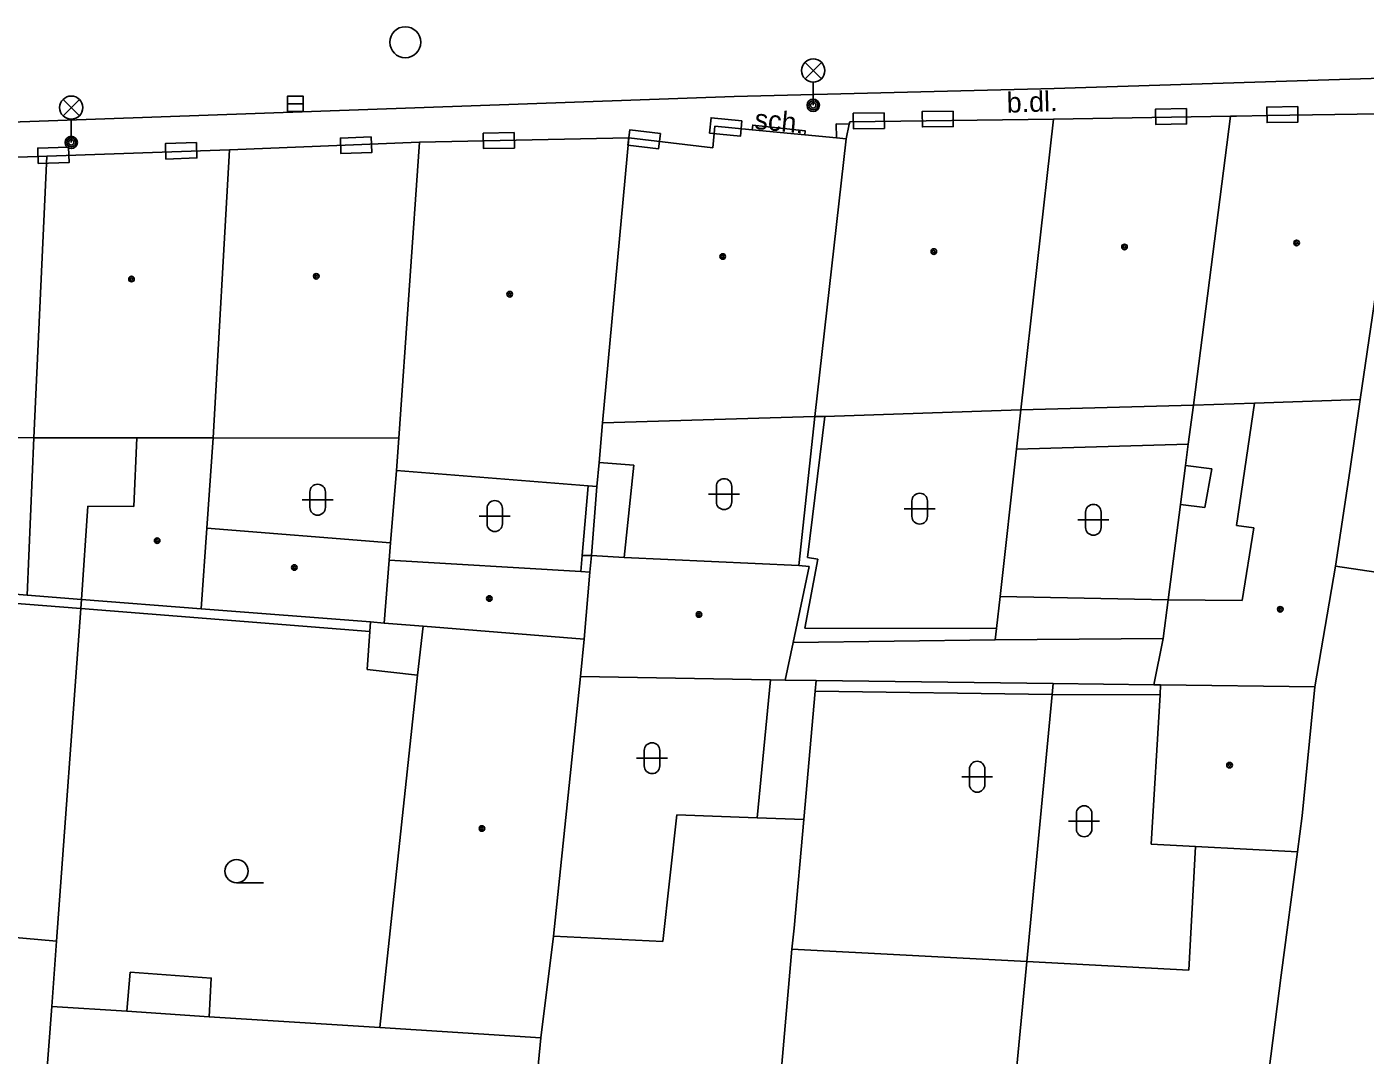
# Model space of a CAD drawing. Extents: x -596229 to -595156, y -1161237 to -1159376.
# Drawn here: x -595542.77 to -595499.46, y -1160916.41 to -1160883.15 of the extents above; entities that cross this region are included whole.
import ezdxf

# ---------------------------------------------------------------- set-up
doc = ezdxf.new("R2010")
doc.units = 0
for name, color, linetype in [('DOP - kresba z DSPS bez souradnic', 7, 'Continuous'), ('DOP - rozhrani ploch obecne', 7, 'Continuous'), ('Level 24', 7, 'Continuous'), ('Level 27', 7, 'Continuous'), ('Level 33', 7, 'Continuous'), ('Level 36', 7, 'Continuous'), ('Level 39', 7, 'Continuous'), ('TM - budovy zdene_ betonove - VP', 7, 'Continuous'), ('TM - komunikace - VP', 7, 'Continuous'), ('TM - plot zdeny_ ohradni zed - VP', 7, 'Continuous'), ('TM - popis povrchu', 7, 'Continuous'), ('TM - poznamka', 7, 'Continuous'), ('TM - rozhrani ploch obecne - VP', 7, 'Continuous'), ('TM - schody - VP', 7, 'Continuous'), ('TM - vstup do budovy - zdene_ betonove', 7, 'Continuous')]:
    doc.layers.add(name, color=color, linetype=linetype)

msp = doc.modelspace()

# ---------------------------------------------------------------- linework, layer by layer
at = {"layer": 'DOP - kresba z DSPS bez souradnic'}
for points in [[(-595516.95, -1160895.75), (-595517.51, -1160900.31)], [(-595510.74, -1160896.81), (-595505.19, -1160896.65)], [(-595524.25, -1160897.24), (-595523.13, -1160897.33)], [(-595523.13, -1160897.33), (-595523.44, -1160900.31)], [(-595505.28, -1160897.34), (-595504.42, -1160897.45)], [(-595504.42, -1160897.45), (-595504.65, -1160898.7)], [(-595524.8, -1160900.25), (-595524.6, -1160898)], [(-595504.65, -1160898.7), (-595505.44, -1160898.6)], [(-595524.84, -1160900.77), (-595524.8, -1160900.25)], [(-595524.8, -1160900.25), (-595524.5, -1160900.25)], [(-595517.17, -1160900.37), (-595517.59, -1160902.6)], [(-595517.51, -1160900.31), (-595517.17, -1160900.37)], [(-595541.02, -1160901.96), (-595544.61, -1160901.68)], [(-595511.27, -1160901.58), (-595505.84, -1160901.68)], [(-595531.67, -1160902.71), (-595541.02, -1160901.96)], [(-595531.65, -1160902.4), (-595531.67, -1160902.71)], [(-595531.67, -1160902.71), (-595531.75, -1160903.94)], [(-595517.59, -1160902.6), (-595511.39, -1160902.61)], [(-595531.75, -1160903.94), (-595530.12, -1160904.12)], [(-595519.14, -1160908.73), (-595518.7, -1160904.27)], [(-595517.26, -1160904.64), (-595509.59, -1160904.75)], [(-595509.59, -1160904.75), (-595506.1, -1160904.76)]]:
    msp.add_lwpolyline(points, dxfattribs=at)
at = {"layer": 'DOP - rozhrani ploch obecne'}
for points in [[(-595510.6, -1160895.54), (-595510.74, -1160896.81)], [(-595505.02, -1160895.39), (-595505.19, -1160896.65)], [(-595517.27, -1160895.76), (-595517.79, -1160900.57)], [(-595510.74, -1160896.81), (-595511.27, -1160901.58)], [(-595505.19, -1160896.65), (-595505.28, -1160897.34)], [(-595505.28, -1160897.34), (-595505.44, -1160898.6)], [(-595524.32, -1160898.02), (-595524.5, -1160900.25)], [(-595505.44, -1160898.6), (-595505.84, -1160901.68)], [(-595541, -1160901.67), (-595542.75, -1160901.53)], [(-595541.02, -1160901.96), (-595541, -1160901.67)], [(-595511.27, -1160901.58), (-595511.39, -1160902.61)], [(-595541.81, -1160912.72), (-595541.02, -1160901.96)], [(-595511.43, -1160902.98), (-595517.97, -1160903.06)], [(-595511.39, -1160902.61), (-595511.43, -1160902.98)], [(-595506, -1160902.94), (-595511.43, -1160902.98)], [(-595518.23, -1160904.28), (-595517.23, -1160904.29)], [(-595517.26, -1160904.64), (-595517.63, -1160908.79)], [(-595517.23, -1160904.29), (-595517.26, -1160904.64)], [(-595509.56, -1160904.39), (-595517.23, -1160904.29)], [(-595509.59, -1160904.75), (-595509.56, -1160904.39)], [(-595506.3, -1160904.43), (-595509.56, -1160904.39)], [(-595510.41, -1160913.38), (-595509.59, -1160904.75)]]:
    msp.add_lwpolyline(points, dxfattribs=at)
at = {"layer": 'Level 24'}
for points in [[(-595519.63, -1160886.19), (-595520.625, -1160886.092), (-595520.674, -1160886.589), (-595519.679, -1160886.688)], [(-595515.025, -1160885.935), (-595516.025, -1160885.947), (-595516.019, -1160886.447), (-595515.019, -1160886.435)], [(-595512.796, -1160885.876), (-595513.796, -1160885.888), (-595513.79, -1160886.388), (-595512.79, -1160886.376)], [(-595505.246, -1160885.792), (-595506.246, -1160885.81), (-595506.237, -1160886.31), (-595505.238, -1160886.292)], [(-595501.646, -1160885.733), (-595502.646, -1160885.749), (-595502.638, -1160886.249), (-595501.638, -1160886.233)], [(-595522.267, -1160886.601), (-595523.26, -1160886.484), (-595523.319, -1160886.98), (-595522.326, -1160887.097)], [(-595537.281, -1160886.894), (-595538.28, -1160886.928), (-595538.263, -1160887.428), (-595537.264, -1160887.394)], [(-595531.622, -1160886.711), (-595532.622, -1160886.752), (-595532.601, -1160887.251), (-595531.602, -1160887.211)], [(-595526.997, -1160886.571), (-595527.997, -1160886.591), (-595527.987, -1160887.091), (-595526.987, -1160887.071)], [(-595542.398, -1160887.574), (-595541.399, -1160887.541), (-595541.416, -1160887.041), (-595542.415, -1160887.075)]]:
    msp.add_lwpolyline(points, close=True, dxfattribs=at)
at = {"layer": 'Level 27'}
msp.add_line((-595534.33, -1160885.64), (-595533.83, -1160885.64), dxfattribs=at)
msp.add_lwpolyline([(-595534.33, -1160885.89), (-595533.83, -1160885.89), (-595533.83, -1160885.39), (-595534.33, -1160885.39)], close=True, dxfattribs=at)
msp.add_circle((-595530.52, -1160883.65), 0.5, dxfattribs=at)
at = {"layer": 'Level 33'}
for p, q in [((-595517.585, -1160884.83), (-595517.055, -1160884.3)), ((-595517.585, -1160884.3), (-595517.055, -1160884.83)), ((-595517.32, -1160884.94), (-595517.32, -1160885.69)), ((-595541.595, -1160886.03), (-595541.065, -1160885.5)), ((-595541.595, -1160885.5), (-595541.065, -1160886.03)), ((-595541.33, -1160886.14), (-595541.33, -1160886.89))]:
    msp.add_line(p, q, dxfattribs=at)
for centre, radius in [((-595517.32, -1160884.565), 0.375), ((-595541.33, -1160885.765), 0.375), ((-595517.32, -1160885.69), 0.2), ((-595517.32, -1160885.69), 0.145), ((-595517.32, -1160885.69), 0.0876), ((-595541.33, -1160886.89), 0.2), ((-595541.33, -1160886.89), 0.145), ((-595541.33, -1160886.89), 0.0876)]:
    msp.add_circle(centre, radius, dxfattribs=at)
at = {"layer": 'Level 36'}
for p, q in [((-595533.606, -1160898.196), (-595533.606, -1160898.696)), ((-595533.106, -1160898.196), (-595533.106, -1160898.696)), ((-595520.456, -1160898.016), (-595520.456, -1160898.516)), ((-595519.956, -1160898.016), (-595519.956, -1160898.516)), ((-595533.856, -1160898.446), (-595532.856, -1160898.446)), ((-595520.706, -1160898.266), (-595519.706, -1160898.266)), ((-595514.126, -1160898.486), (-595514.126, -1160898.986)), ((-595513.626, -1160898.486), (-595513.626, -1160898.986)), ((-595528.126, -1160898.976), (-595527.126, -1160898.976)), ((-595527.876, -1160898.726), (-595527.876, -1160899.226)), ((-595527.376, -1160898.726), (-595527.376, -1160899.226)), ((-595514.376, -1160898.736), (-595513.376, -1160898.736)), ((-595508.506, -1160898.846), (-595508.506, -1160899.346)), ((-595508.006, -1160898.846), (-595508.006, -1160899.346)), ((-595508.756, -1160899.096), (-595507.756, -1160899.096)), ((-595523.036, -1160906.806), (-595522.036, -1160906.806)), ((-595522.786, -1160906.556), (-595522.786, -1160907.056)), ((-595522.286, -1160906.556), (-595522.286, -1160907.056)), ((-595512.266, -1160907.156), (-595512.266, -1160907.656)), ((-595511.766, -1160907.156), (-595511.766, -1160907.656)), ((-595512.516, -1160907.406), (-595511.516, -1160907.406)), ((-595508.806, -1160908.596), (-595508.806, -1160909.096)), ((-595508.306, -1160908.596), (-595508.306, -1160909.096)), ((-595509.056, -1160908.846), (-595508.056, -1160908.846)), ((-595535.98, -1160910.835), (-595535.105, -1160910.835))]:
    msp.add_line(p, q, dxfattribs=at)
msp.add_circle((-595535.98, -1160910.46), 0.375, dxfattribs=at)
for centre, start, end in [((-595520.206, -1160898.016), 0, 180), ((-595533.356, -1160898.196), 0, 180), ((-595527.626, -1160898.726), 0, 180), ((-595520.206, -1160898.516), 180, 0), ((-595513.876, -1160898.486), 0, 180), ((-595508.256, -1160898.846), 0, 180), ((-595533.356, -1160898.696), 180, 0), ((-595513.876, -1160898.986), 180, 0), ((-595527.626, -1160899.226), 180, 0), ((-595508.256, -1160899.346), 180, 0), ((-595522.536, -1160906.556), 0, 180), ((-595522.536, -1160907.056), 180, 0), ((-595512.016, -1160907.156), 0, 180), ((-595512.016, -1160907.656), 180, 0), ((-595508.556, -1160908.596), 0, 180), ((-595508.556, -1160909.096), 180, 0)]:
    msp.add_arc(centre, 0.25, start, end, dxfattribs=at)
at = {"layer": 'Level 39'}
for centre, radius in [((-595513.42, -1160890.42), 0.09), ((-595513.42, -1160890.42), 0.0398), ((-595507.25, -1160890.27), 0.09), ((-595507.25, -1160890.27), 0.0398), ((-595501.68, -1160890.14), 0.09), ((-595501.68, -1160890.14), 0.0398), ((-595520.25, -1160890.58), 0.09), ((-595520.25, -1160890.58), 0.0398), ((-595539.38, -1160891.31), 0.09), ((-595539.38, -1160891.31), 0.0398), ((-595533.4, -1160891.22), 0.09), ((-595533.4, -1160891.22), 0.0398), ((-595527.14, -1160891.8), 0.09), ((-595527.14, -1160891.8), 0.0398), ((-595538.55, -1160899.77), 0.09), ((-595538.55, -1160899.77), 0.0398), ((-595534.11, -1160900.64), 0.09), ((-595534.11, -1160900.64), 0.0398), ((-595527.8, -1160901.64), 0.09), ((-595527.8, -1160901.64), 0.0398), ((-595521.02, -1160902.16), 0.09), ((-595521.02, -1160902.16), 0.0398), ((-595502.21, -1160901.99), 0.09), ((-595502.21, -1160901.99), 0.0398), ((-595503.85, -1160907.03), 0.09), ((-595503.85, -1160907.03), 0.0398), ((-595528.04, -1160909.08), 0.09), ((-595528.04, -1160909.08), 0.0398)]:
    msp.add_circle(centre, radius, dxfattribs=at)
at = {"layer": 'TM - budovy zdene_ betonove - VP'}
for points in [[(-595509.55, -1160886.14), (-595503.82, -1160886.04)], [(-595503.82, -1160886.04), (-595505.02, -1160895.39)], [(-595503.82, -1160886.04), (-595503.62, -1160886.04)], [(-595502.62, -1160886.02), (-595498.26, -1160885.95)], [(-595498.26, -1160885.95), (-595499.62, -1160895.2)], [(-595520.51, -1160886.36), (-595520.57, -1160887.06), (-595523.29, -1160886.74)], [(-595519.3, -1160886.48), (-595520.51, -1160886.36)], [(-595519.3, -1160886.48), (-595517.59, -1160886.64)], [(-595516.26, -1160886.77), (-595516.16, -1160886.3)], [(-595516.16, -1160886.3), (-595516.14, -1160886.22)], [(-595516.14, -1160886.22), (-595509.55, -1160886.14)], [(-595509.55, -1160886.14), (-595510.6, -1160895.54)], [(-595536.21, -1160887.13), (-595530.06, -1160886.88)], [(-595530.06, -1160886.88), (-595530.73, -1160896.46)], [(-595530.06, -1160886.88), (-595523.29, -1160886.74)], [(-595523.29, -1160886.74), (-595524.14, -1160895.96)], [(-595517.59, -1160886.64), (-595516.57, -1160886.74)], [(-595516.26, -1160886.77), (-595517.27, -1160895.76)], [(-595516.26, -1160886.77), (-595516.57, -1160886.74)], [(-595549.07, -1160887.57), (-595542.12, -1160887.33)], [(-595542.54, -1160896.44), (-595542.12, -1160887.33)], [(-595542.12, -1160887.33), (-595536.21, -1160887.13)], [(-595536.21, -1160887.13), (-595536.74, -1160896.45)], [(-595510.6, -1160895.54), (-595516.95, -1160895.75)], [(-595505.02, -1160895.39), (-595510.6, -1160895.54)], [(-595503.04, -1160895.32), (-595505.02, -1160895.39)], [(-595503.63, -1160899.28), (-595503.04, -1160895.32)], [(-595499.62, -1160895.2), (-595503.04, -1160895.32)], [(-595499.96, -1160897.52), (-595499.62, -1160895.2)], [(-595524.14, -1160895.96), (-595524.25, -1160897.24)], [(-595517.27, -1160895.76), (-595524.14, -1160895.96)], [(-595516.95, -1160895.75), (-595517.27, -1160895.76)], [(-595542.54, -1160896.44), (-595545.45, -1160896.43)], [(-595542.54, -1160896.44), (-595542.75, -1160901.53)], [(-595539.21, -1160896.45), (-595542.54, -1160896.44)], [(-595539.3, -1160898.67), (-595539.21, -1160896.45)], [(-595539.21, -1160896.45), (-595536.74, -1160896.45)], [(-595536.74, -1160896.45), (-595536.94, -1160899.37)], [(-595530.73, -1160896.46), (-595536.74, -1160896.45)], [(-595530.73, -1160896.46), (-595530.81, -1160897.5)], [(-595524.25, -1160897.24), (-595524.32, -1160898.02)], [(-595524.6, -1160898), (-595530.81, -1160897.5)], [(-595499.96, -1160897.52), (-595500.42, -1160900.6)], [(-595524.32, -1160898.02), (-595524.6, -1160898)], [(-595541, -1160901.67), (-595540.79, -1160898.66)], [(-595540.79, -1160898.66), (-595539.3, -1160898.67)], [(-595536.94, -1160899.37), (-595537.12, -1160901.97)], [(-595531, -1160899.84), (-595536.94, -1160899.37)], [(-595503.06, -1160899.36), (-595503.63, -1160899.28)], [(-595503.44, -1160901.71), (-595503.06, -1160899.36)], [(-595531.04, -1160900.4), (-595531, -1160899.84)], [(-595524.55, -1160900.79), (-595524.5, -1160900.25)], [(-595524.5, -1160900.25), (-595523.44, -1160900.31)], [(-595523.44, -1160900.31), (-595517.79, -1160900.57)], [(-595531.2, -1160902.44), (-595531.04, -1160900.4)], [(-595531.04, -1160900.4), (-595524.84, -1160900.77)], [(-595524.84, -1160900.77), (-595524.55, -1160900.79)], [(-595524.55, -1160900.79), (-595524.73, -1160902.96)], [(-595517.45, -1160900.61), (-595517.97, -1160903.06)], [(-595517.79, -1160900.57), (-595517.45, -1160900.61)], [(-595501.09, -1160904.5), (-595500.42, -1160900.6)], [(-595500.42, -1160900.6), (-595495.34, -1160901.35)], [(-595542.75, -1160901.53), (-595544.6, -1160901.38)], [(-595537.12, -1160901.97), (-595541, -1160901.67)], [(-595506, -1160902.94), (-595505.84, -1160901.68)], [(-595505.84, -1160901.68), (-595503.44, -1160901.71)], [(-595537.12, -1160901.97), (-595531.65, -1160902.4)], [(-595531.65, -1160902.4), (-595531.2, -1160902.44)], [(-595529.94, -1160902.54), (-595531.2, -1160902.44)], [(-595530.12, -1160904.12), (-595529.94, -1160902.54)], [(-595529.94, -1160902.54), (-595524.73, -1160902.96)], [(-595524.73, -1160902.96), (-595524.85, -1160904.16)], [(-595506.3, -1160904.43), (-595506, -1160902.94)], [(-595517.97, -1160903.06), (-595518.23, -1160904.28)], [(-595531.34, -1160915.52), (-595530.12, -1160904.12)], [(-595524.85, -1160904.16), (-595525.72, -1160912.56)], [(-595518.7, -1160904.27), (-595524.85, -1160904.16)], [(-595518.23, -1160904.28), (-595518.7, -1160904.27)], [(-595506.08, -1160904.43), (-595506.3, -1160904.43)], [(-595506.1, -1160904.76), (-595506.08, -1160904.43)], [(-595506.08, -1160904.43), (-595501.09, -1160904.5)], [(-595501.09, -1160904.5), (-595501.5, -1160908.67)], [(-595506.39, -1160909.59), (-595506.1, -1160904.76)], [(-595522.19, -1160912.74), (-595521.73, -1160908.64)], [(-595521.73, -1160908.64), (-595519.14, -1160908.73)], [(-595519.14, -1160908.73), (-595517.63, -1160908.79)], [(-595517.94, -1160912.3), (-595517.63, -1160908.79)], [(-595501.5, -1160908.67), (-595501.65, -1160909.83)], [(-595504.95, -1160909.66), (-595506.39, -1160909.59)], [(-595505.17, -1160913.66), (-595504.95, -1160909.66)], [(-595501.65, -1160909.83), (-595504.95, -1160909.66)], [(-595502.18, -1160913.82), (-595501.65, -1160909.83)], [(-595544.36, -1160912.5), (-595541.81, -1160912.72)], [(-595517.94, -1160912.3), (-595518.01, -1160912.98)], [(-595541.96, -1160914.84), (-595541.81, -1160912.72)], [(-595526.13, -1160915.85), (-595525.72, -1160912.56)], [(-595525.72, -1160912.56), (-595522.19, -1160912.74)], [(-595518.01, -1160912.98), (-595519.02, -1160924.51)], [(-595518.01, -1160912.98), (-595510.41, -1160913.38)], [(-595511.51, -1160924.88), (-595510.41, -1160913.38)], [(-595510.41, -1160913.38), (-595505.17, -1160913.66)], [(-595503.64, -1160925.23), (-595502.18, -1160913.82)], [(-595542.61, -1160923.45), (-595541.96, -1160914.84)], [(-595541.96, -1160914.84), (-595539.53, -1160914.99)], [(-595539.53, -1160914.99), (-595536.87, -1160915.17)], [(-595536.87, -1160915.17), (-595531.34, -1160915.52)], [(-595531.34, -1160915.52), (-595526.13, -1160915.85)], [(-595526.13, -1160915.85), (-595526.92, -1160924.04)]]:
    msp.add_lwpolyline(points, dxfattribs=at)
at = {"layer": 'TM - komunikace - VP'}
msp.add_lwpolyline([(-595557.27, -1160886.73), (-595519.88, -1160885.41), (-595509.52, -1160885.15), (-595494.15, -1160884.66)], dxfattribs=at)
at = {"layer": 'TM - plot zdeny_ ohradni zed - VP'}
for points in [[(-595516.16, -1160886.3), (-595516.58, -1160886.29)], [(-595516.58, -1160886.29), (-595516.57, -1160886.74)], [(-595531, -1160899.84), (-595530.81, -1160897.5)]]:
    msp.add_lwpolyline(points, dxfattribs=at)
at = {"layer": 'TM - rozhrani ploch obecne - VP'}
for points in [[(-595519.3, -1160886.48), (-595519.28, -1160886.33), (-595517.58, -1160886.52), (-595517.59, -1160886.64)], [(-595539.53, -1160914.99), (-595539.42, -1160913.73), (-595536.8, -1160913.92), (-595536.87, -1160915.17)]]:
    msp.add_lwpolyline(points, dxfattribs=at)
at = {"layer": 'TM - schody - VP'}
msp.add_lwpolyline([(-595519.3, -1160886.48), (-595519.28, -1160886.33), (-595517.58, -1160886.52), (-595517.59, -1160886.64)], dxfattribs=at)
at = {"layer": 'TM - vstup do budovy - zdene_ betonove'}
msp.add_lwpolyline([(-595502.62, -1160886.02), (-595503.62, -1160886.04)], dxfattribs=at)

# ---------------------------------------------------------------- texts
at = {"layer": 'TM - popis povrchu'}
msp.add_text('b.dl.', height=0.65, rotation=1.92, dxfattribs=at).set_placement((-595511.05, -1160885.93))
at = {"layer": 'TM - poznamka'}
msp.add_text('sch.', height=0.65, rotation=354.4911, dxfattribs=at).set_placement((-595519.24, -1160886.45))

doc.saveas('drawing.dxf')
